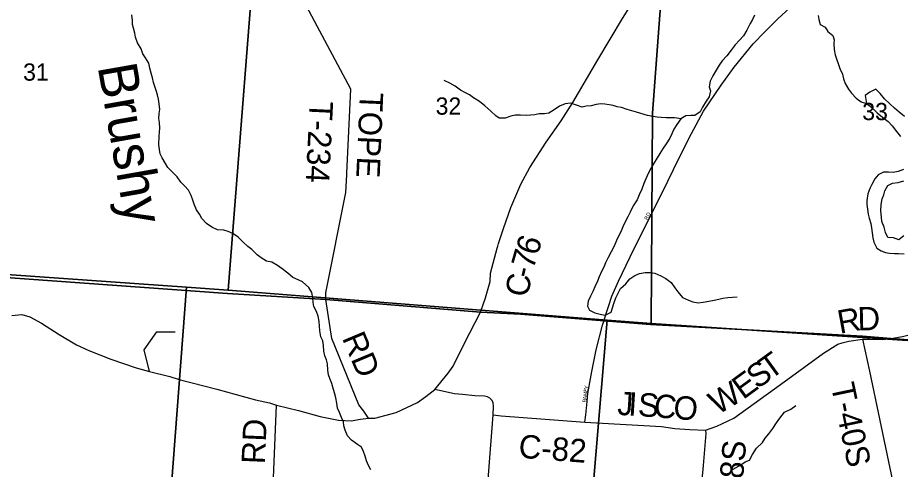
# Model space of a CAD drawing. Extents: x 1715311 to 2083412, y 146837 to 553079.
# Drawn here: x 1891327 to 1902630, y 374298 to 380089 of the extents above; entities that cross this region are included whole.
import ezdxf

# ---------------------------------------------------------------- set-up
doc = ezdxf.new("R2010")
doc.units = 0
for name, color, linetype in [('GM_X_County_Road', 7, 'Continuous'), ('GM_X_County_Road_Text', 7, 'Continuous'), ('GM_X_Minor_Lake', 7, 'Continuous'), ('GM_X_Minor_River', 7, 'Continuous'), ('GM_X_Minor_River_Text', 7, 'Continuous'), ('GM_X_Section', 7, 'Continuous'), ('GM_X_Section_Text', 7, 'Continuous'), ('GM_X_Township', 7, 'Continuous'), ('GM_X_Township_Road', 7, 'Continuous'), ('GM_X_Township_Road_Text', 7, 'Continuous'), ('GM_X_Township_Subdivision', 7, 'Continuous'), ('GM_X_Township_Subdivision_Text', 7, 'Continuous')]:
    doc.layers.add(name, color=color, linetype=linetype)

msp = doc.modelspace()

# ---------------------------------------------------------------- linework, layer by layer
at = {"layer": 'GM_X_County_Road'}
for points in [[(1897486, 377192), (1897549, 377387), (1897644, 377654), (1897771, 377956), (1897887, 378170), (1898096, 378491), (1898287, 378765), (1898435, 379000), (1898755, 379546), (1899072, 380077), (1899431, 380654), (1899703, 381077), (1899965, 381482), (1900128, 381706), (1900220, 381839), (1900325, 381970), (1900461, 382041), (1900844, 382265), (1901409, 382575), (1902148, 382962), (1902478, 383146), (1902809, 383354)], [(1891254, 376272), (1891383, 376282), (1891485, 376255), (1891633, 376174), (1891858, 376027), (1892081, 375894), (1892237, 375821), (1892520, 375711), (1892847, 375599), (1893017, 375555), (1893278, 375487), (1893396, 375450), (1893879, 375326), (1894372, 375191), (1894552, 375152), (1894643, 375121), (1894925, 375054), (1895202, 374978), (1895434, 374931), (1895596, 374920), (1895719, 374943), (1895820, 374953), (1895901, 374956), (1896176, 375028), (1896446, 375157), (1896553, 375232), (1896670, 375323), (1896841, 375532), (1896906, 375623), (1897050, 375918), (1897254, 376314), (1897317, 376496), (1897378, 376706), (1897383, 376813), (1897469, 377135), (1897476, 377161), (1897486, 377192)], [(1897417, 374999), (1897517, 374985), (1898592, 374902), (1899573, 374846), (1899743, 374824), (1899935, 374809), (1900133, 374800), (1900279, 374854), (1900500, 374954), (1901094, 375386), (1901648, 375788), (1901829, 375902), (1901883, 375920), (1901970, 375943), (1902146, 375967), (1902234, 375968), (1902404, 375961), (1902508, 375975), (1902657, 376001), (1902896, 376060), (1902933, 376082), (1902982, 376127), (1902993, 376153)], [(1897235, 372677), (1897417, 374999), (1897422, 375105), (1897418, 375155), (1897401, 375187), (1897375, 375213), (1897343, 375229), (1897305, 375235), (1897180, 375242), (1897023, 375258), (1896919, 375268), (1896670, 375323)]]:
    msp.add_lwpolyline(points, dxfattribs=at)
at = {"layer": 'GM_X_Minor_Lake'}
for points in [[(1902685, 378820), (1902615, 378878), (1902557, 378930), (1902491, 378988), (1902425, 379048), (1902371, 379118), (1902314, 379174), (1902238, 379134), (1902180, 379092), (1902195, 378988)], [(1902195, 378988), (1902261, 378940), (1902332, 378867), (1902400, 378814), (1902475, 378756), (1902525, 378700), (1902582, 378629), (1902634, 378567)], [(1902671, 378144), (1902603, 378116), (1902537, 378103), (1902479, 378107), (1902413, 378106), (1902345, 378074), (1902304, 378022), (1902264, 377952), (1902240, 377900), (1902215, 377831), (1902201, 377747), (1902200, 377694), (1902210, 377632), (1902219, 377568), (1902229, 377518), (1902251, 377448), (1902260, 377396), (1902270, 377330), (1902279, 377265), (1902291, 377211), (1902328, 377133), (1902386, 377098), (1902438, 377078), (1902492, 377068), (1902556, 377065), (1902608, 377065), (1902677, 377062)], [(1902675, 377294), (1902611, 377242), (1902543, 377266), (1902469, 377272), (1902441, 377334), (1902421, 377404), (1902395, 377476), (1902387, 377531), (1902379, 377613), (1902386, 377695), (1902398, 377765), (1902418, 377817), (1902432, 377867), (1902470, 377939), (1902530, 377965), (1902600, 377975), (1902676, 377995)]]:
    msp.add_lwpolyline(points, dxfattribs=at)
at = {"layer": 'GM_X_Minor_River'}
for points in [[(1893745, 377452), (1893686, 377514), (1893654, 377568), (1893616, 377625), (1893589, 377697), (1893569, 377749), (1893550, 377807), (1893514, 377877), (1893463, 377932), (1893417, 377982), (1893368, 378048), (1893312, 378109), (1893251, 378169), (1893221, 378220), (1893179, 378292), (1893154, 378342), (1893142, 378400), (1893135, 378460), (1893139, 378568), (1893144, 378620), (1893146, 378672), (1893144, 378744), (1893137, 378798), (1893139, 378860), (1893146, 378912), (1893138, 378982), (1893130, 379042), (1893117, 379101), (1893099, 379153), (1893084, 379207), (1893068, 379259), (1893054, 379317), (1893035, 379377), (1893021, 379441), (1893006, 379506), (1892966, 379574), (1892931, 379626), (1892907, 379690), (1892862, 379765), (1892836, 379837), (1892826, 379889), (1892809, 379953), (1892799, 380003), (1892799, 380053), (1892788, 380123)], [(1900764, 380121), (1900738, 380065), (1900708, 380013), (1900663, 379929), (1900621, 379854), (1900572, 379800), (1900514, 379740), (1900464, 379672), (1900409, 379601), (1900349, 379537), (1900310, 379479), (1900272, 379415), (1900228, 379344), (1900193, 379276), (1900183, 379202), (1900198, 379150), (1900180, 379074), (1900143, 379020), (1900095, 378940), (1900065, 378882), (1900000, 378835), (1899948, 378833), (1899882, 378829), (1899820, 378790), (1899768, 378720), (1899731, 378658), (1899705, 378598), (1899679, 378544), (1899630, 378473), (1899592, 378417), (1899551, 378347), (1899517, 378291), (1899471, 378217), (1899440, 378164), (1899404, 378100), (1899369, 378022), (1899347, 377962), (1899321, 377892), (1899286, 377818), (1899258, 377754), (1899209, 377676), (1899171, 377595), (1899142, 377537), (1899102, 377461), (1899076, 377409), (1899049, 377345), (1899023, 377287), (1898996, 377231), (1898964, 377159), (1898927, 377086), (1898889, 377016), (1898855, 376946), (1898834, 376890), (1898804, 376836), (1898773, 376768), (1898751, 376712), (1898719, 376640), (1898696, 376589), (1898662, 376519), (1898634, 376455), (1898623, 376391), (1898651, 376341), (1898718, 376304), (1898788, 376286), (1898850, 376277), (1898926, 376313), (1898945, 376371), (1898963, 376423), (1898987, 376498), (1899048, 376618), (1899113, 376678), (1899165, 376742), (1899229, 376785), (1899291, 376807), (1899363, 376820)], [(1901577, 380118), (1901587, 380067), (1901605, 380001), (1901668, 379967), (1901702, 379910), (1901766, 379862), (1901783, 379806), (1901777, 379754), (1901782, 379682), (1901796, 379611), (1901811, 379559), (1901839, 379489), (1901855, 379439)], [(1901855, 379439), (1901888, 379365), (1901904, 379306), (1901923, 379246), (1901967, 379174), (1902006, 379119), (1902066, 379055), (1902127, 379009), (1902195, 378988), (1902261, 378940), (1902332, 378867), (1902400, 378814), (1902475, 378756), (1902525, 378700), (1902582, 378629), (1902634, 378567)], [(1897495, 378802), (1897450, 378832), (1897385, 378888), (1897309, 378959), (1897240, 379014), (1897166, 379062), (1897113, 379098), (1897061, 379125), (1896997, 379159), (1896928, 379210), (1896860, 379250), (1896790, 379281)], [(1899825, 378792), (1899736, 378804), (1899682, 378803), (1899630, 378803), (1899569, 378807), (1899517, 378814), (1899463, 378820), (1899391, 378835), (1899251, 378878), (1899190, 378896), (1899134, 378910), (1899060, 378937), (1899006, 378945), (1898954, 378964), (1898900, 378970), (1898846, 378978), (1898793, 378983), (1898735, 378977), (1898669, 378960), (1898607, 378954), (1898557, 378940), (1898483, 378965), (1898407, 378993), (1898339, 378982), (1898267, 378956), (1898199, 378909), (1898128, 378863), (1898074, 378855), (1898005, 378854), (1897948, 378842), (1897893, 378839), (1897837, 378833), (1897767, 378840), (1897699, 378840), (1897641, 378826), (1897568, 378799), (1897495, 378802)], [(1902671, 378144), (1902603, 378116), (1902537, 378103), (1902479, 378107), (1902413, 378106), (1902345, 378074), (1902304, 378022), (1902264, 377952), (1902240, 377900), (1902215, 377831), (1902201, 377747), (1902200, 377694), (1902210, 377632), (1902219, 377568), (1902229, 377518), (1902251, 377448), (1902260, 377396), (1902270, 377330), (1902279, 377265), (1902291, 377211), (1902328, 377133), (1902386, 377098), (1902438, 377078), (1902492, 377068), (1902556, 377065), (1902608, 377065), (1902677, 377062)], [(1895851, 374292), (1895818, 374348), (1895794, 374409), (1895779, 374469), (1895757, 374527), (1895731, 374581), (1895678, 374618), (1895604, 374672), (1895553, 374730), (1895519, 374799), (1895506, 374855), (1895498, 374909), (1895474, 374963), (1895447, 375027), (1895423, 375085), (1895414, 375146), (1895400, 375216), (1895383, 375280), (1895365, 375350), (1895349, 375400), (1895326, 375462), (1895308, 375512), (1895299, 375569), (1895293, 375651), (1895283, 375701), (1895262, 375753), (1895250, 375813), (1895245, 375887), (1895237, 375945), (1895211, 375999), (1895198, 376073), (1895194, 376133), (1895189, 376194), (1895177, 376264), (1895152, 376320), (1895120, 376388), (1895112, 376438), (1895105, 376496), (1895093, 376564), (1895054, 376631), (1894976, 376701), (1894921, 376726), (1894853, 376758), (1894787, 376813), (1894716, 376869), (1894656, 376913), (1894583, 376954), (1894515, 376968), (1894447, 377009), (1894396, 377049), (1894326, 377116), (1894274, 377154), (1894209, 377213), (1894151, 377273), (1894082, 377323), (1894022, 377348), (1893968, 377364), (1893888, 377371), (1893813, 377405), (1893745, 377452)], [(1899363, 376820), (1899427, 376824), (1899487, 376812), (1899563, 376781), (1899628, 376744), (1899696, 376692), (1899744, 376624), (1899781, 376573), (1899841, 376503), (1899916, 376466), (1899972, 376444), (1900040, 376433), (1900106, 376443), (1900178, 376454), (1900246, 376468), (1900306, 376480), (1900358, 376493), (1900422, 376503), (1900482, 376504), (1900540, 376512)], [(1900459, 374284), (1900527, 374321), (1900587, 374357), (1900643, 374393), (1900697, 374418), (1900738, 374488), (1900786, 374570), (1900863, 374644), (1900901, 374697), (1900944, 374755), (1900998, 374823), (1901044, 374895), (1901087, 374953), (1901147, 375030), (1901227, 375070), (1901292, 375119)]]:
    msp.add_lwpolyline(points, dxfattribs=at)
at = {"layer": 'GM_X_Section'}
for points in [[(1889103, 382282), (1889109, 382362), (1894435, 381874), (1894025, 376597), (1893489, 376632), (1888702, 376971)], [(1899654, 381506), (1902723, 382027), (1905481, 381890), (1904842, 375809), (1904462, 375835), (1899441, 376168), (1899458, 378866)], [(1894435, 381874), (1899654, 381506), (1899458, 378866), (1899441, 376168), (1898877, 376211), (1894025, 376597)], [(1888702, 376971), (1893489, 376632), (1893154, 372185), (1888381, 372506)], [(1893489, 376632), (1894025, 376597), (1898877, 376211), (1898508, 371845), (1893154, 372185)], [(1899441, 376168), (1904462, 375835), (1904057, 371474), (1900470, 371747), (1898508, 371845), (1898877, 376211)]]:
    msp.add_lwpolyline(points, close=True, dxfattribs=at)
at = {"layer": 'GM_X_Township'}
for points in [[(1903813, 375878), (1902508, 375975), (1902146, 376005), (1899431, 376156), (1897767, 376287), (1897254, 376314), (1895273, 376475), (1894015, 376554), (1888519, 376950), (1885380, 377176), (1883801, 377289), (1883278, 377323), (1883997, 385917), (1884652, 393500), (1884660, 393564), (1885146, 398934), (1885355, 401744), (1885513, 404405), (1886146, 409645)], [(1882063, 357591), (1882647, 364366), (1882904, 367026), (1883061, 368444), (1883386, 372010), (1883517, 373677), (1883594, 374654), (1883801, 377289), (1885380, 377176), (1888519, 376950), (1894015, 376554), (1895273, 376475), (1897254, 376314), (1897767, 376287), (1899431, 376156), (1902146, 376005), (1902508, 375975), (1903813, 375878)]]:
    msp.add_lwpolyline(points, dxfattribs=at)
at = {"layer": 'GM_X_Township_Road'}
for points in [[(1895541, 378074), (1895542, 378095), (1895593, 379174), (1894963, 380359)], [(1895273, 376521), (1895274, 376560), (1895531, 377846), (1895541, 378074)], [(1895820, 374953), (1895762, 375045), (1895698, 375124), (1895352, 375978), (1895273, 376475), (1895273, 376521)], [(1893017, 375555), (1892948, 375829), (1893108, 376060), (1893346, 376060)], [(1902146, 375967), (1902233, 375557), (1902532, 374128)], [(1894547, 372845), (1894643, 375121)], [(1900133, 374800), (1900139, 374757), (1900107, 374347), (1900032, 373564), (1899982, 373105), (1900107, 373007), (1900359, 373142), (1900472, 373151)]]:
    msp.add_lwpolyline(points, dxfattribs=at)
at = {"layer": 'GM_X_Township_Subdivision'}
for points in [[(1898833, 376197), (1898835, 376203), (1898891, 376386), (1898937, 376517), (1899019, 376712), (1899171, 377021), (1899334, 377353), (1899499, 377682), (1899652, 377994), (1899799, 378290), (1899956, 378605), (1900111, 378891), (1900334, 379224), (1900502, 379456), (1900744, 379755), (1900895, 379908), (1901063, 380073), (1901373, 380362), (1901699, 380659), (1902021, 380945), (1902314, 381212), (1902650, 381520)], [(1898592, 374902), (1898603, 374997), (1898619, 375169), (1898630, 375272), (1898678, 375552), (1898734, 375830), (1898817, 376148), (1898833, 376197)]]:
    msp.add_lwpolyline(points, dxfattribs=at)

# ---------------------------------------------------------------- texts
at = {"layer": 'GM_X_County_Road_Text'}
for s, rotation, p in [('6', 71.8481, (1897981, 377026)), ('7', 74.1611, (1897931, 376851)), ('-', 76.7608, (1897904, 376735)), ('C', 80.0167, (1897862, 376496)), ('D', 1.4572, (1902085, 376078)), ('R', 10.4036, (1901855, 376035)), ('T', 36.0112, (1900962, 375438)), ('S', 36.0061, (1900798, 375319)), ('E', 36.1549, (1900617, 375186)), ('W', 30.5585, (1900291, 374992)), ('J', 356.5349, (1899001, 374998)), ('I', 356.5338, (1899141, 374990)), ('S', 356.4388, (1899264, 374982)), ('C', 354.6098, (1899463, 374970)), ('O', 356.0159, (1899717, 374946)), ('C-82', 355.5487, (1897734, 374449))]:
    msp.add_text(s, height=300, rotation=rotation, dxfattribs=at).set_placement(p)
at = {"layer": 'GM_X_Minor_River_Text'}
msp.add_text('Brushy', height=500, rotation=279.999, dxfattribs=at).set_placement((1892350, 379463))
at = {"layer": 'GM_X_Section_Text'}
for s, p in [('31', (1891397, 379281)), ('32', (1896679, 378845)), ('33', (1902142, 378775))]:
    msp.add_text(s, height=221, rotation=0, dxfattribs=at).set_placement(p)
at = {"layer": 'GM_X_Township_Road_Text'}
for s, rotation, p in [('TOPE', 267.5227, (1895710, 379134)), ('T-234', 267.2078, (1895068, 379024)), ('RD', 292.8085, (1895477, 375982)), ('T-40S', 281.9027, (1901739, 375376)), ('RD', 87.5314, (1894493, 374362)), ('T-38S', 84.782, (1900560, 373570))]:
    msp.add_text(s, height=300, rotation=rotation, dxfattribs=at).set_placement(p)
at = {"layer": 'GM_X_Township_Subdivision_Text'}
for s, rotation, p in [('RD', 62.1086, (1899391, 377489)), ('Y', 78.2442, (1898630, 375322)), ('M', 83.5391, (1898618, 375236)), ('E', 79.2259, (1898623, 375288)), ('R', 85.3069, (1898611, 375154)), ('A', 85.3082, (1898614, 375193))]:
    msp.add_text(s, height=50, rotation=rotation, dxfattribs=at).set_placement(p)

doc.saveas('drawing.dxf')
